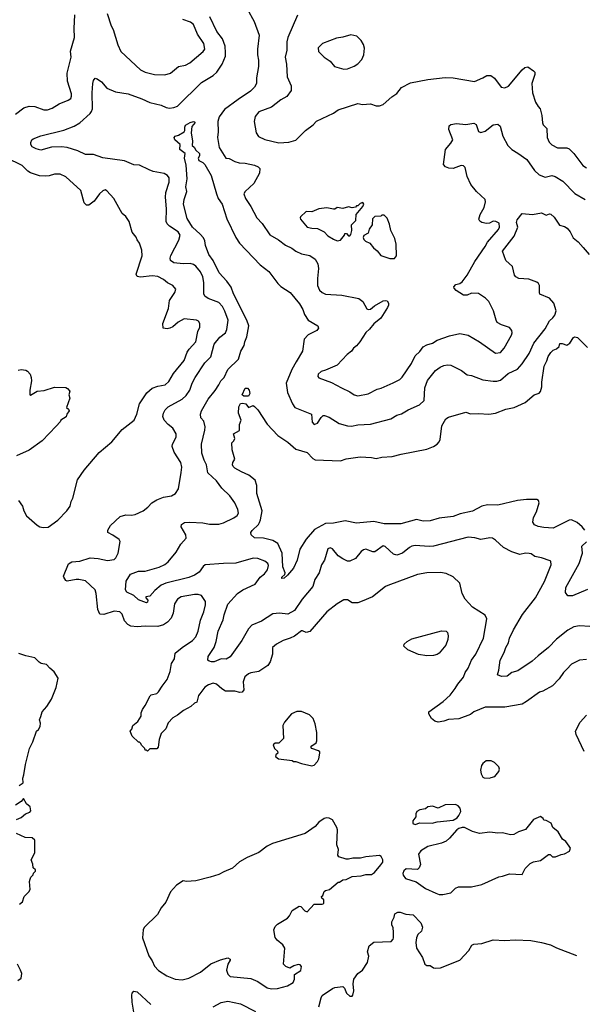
# Model space of a CAD drawing. Extents: x 1678431 to 1860718, y 384618 to 522882.
# Tile 367 of 473: x 1815502 to 1820408, y 411147 to 419721. Entities that reach past the tile are written whole.
import ezdxf

# ---------------------------------------------------------------- set-up
doc = ezdxf.new("R2010")
doc.units = 0

msp = doc.modelspace()

# ---------------------------------------------------------------- linework, layer by layer
at = {"layer": '0CON10XD'}
for points in [[(1817482.9, 419815), (1817544, 419705), (1817585.7, 419585.7), (1817572.2, 419465), (1817572.7, 419415), (1817582, 419368), (1817580.9, 419315), (1817564.3, 419215), (1817562.5, 419165), (1817545.5, 419134.5), (1817511.7, 419098.3), (1817402.9, 419027.1), (1817285, 418937.8), (1817239.5, 418875), (1817227.1, 418835), (1817230.5, 418745), (1817223.6, 418696.4), (1817238.9, 418608.9), (1817296.2, 418516.2), (1817325, 418511.9), (1817375, 418485.8), (1817413.5, 418473.5), (1817465, 418471.1), (1817545, 418454.2), (1817578.9, 418438.9), (1817593.8, 418425), (1817590.8, 418385), (1817538.9, 418295), (1817466, 418225), (1817454, 418205), (1817466.9, 418165), (1817512.9, 418095), (1817566.4, 417996.4), (1817614.2, 417945), (1817678.7, 417848.7), (1817755, 417804.2), (1817815, 417757.5), (1817871.7, 417731.7), (1817905, 417704.3), (1817955, 417682.5), (1818027.6, 417667.6), (1818073.8, 417635), (1818096, 417595), (1818102.9, 417555), (1818093.6, 417466.4), (1818094.5, 417405), (1818112.5, 417365), (1818135, 417345.8), (1818165, 417331.4), (1818305, 417321.4), (1818455, 417292.5), (1818487.9, 417267.9), (1818525, 417202.5), (1818537, 417197), (1818555, 417200), (1818589.3, 417230.7), (1818665, 417272.5), (1818685, 417276.7), (1818701.7, 417271.7), (1818713, 417253), (1818712.5, 417235), (1818702.5, 417215), (1818645, 417122.5), (1818585, 417073.3), (1818546.7, 417025), (1818514.1, 416995.9), (1818463.3, 416915), (1818435, 416880), (1818408.8, 416861.2), (1818391.2, 416835), (1818353.8, 416805), (1818265, 416713.8), (1818165, 416668), (1818125, 416658.8), (1818100, 416635), (1818096.7, 416615), (1818105, 416603.3), (1818215, 416562.9), (1818304.5, 416514.5)], [(1815465, 418899.4), (1815536.8, 418953.2), (1815585, 418969.4), (1815634.5, 418964.5), (1815712.7, 418937.3), (1815745, 418936.9), (1815785, 418951.1), (1815845, 418988.6), (1815925, 419020.6), (1815945.8, 419035), (1815954.3, 419055), (1815953.1, 419075), (1815917.3, 419185), (1815915.5, 419255), (1815948.8, 419395), (1815943.7, 419446.3), (1815977.7, 419565), (1815977.5, 419645), (1815981.5, 419765)], [(1820435, 414150), (1820375, 414144), (1820305, 414107.5), (1820266.2, 414065), (1820235, 414036), (1820198.3, 413981.7), (1820139.4, 413920.6), (1820055.9, 413874.1), (1820027.5, 413865), (1819915, 413782.9), (1819875, 413761.4), (1819725, 413734.4), (1819555, 413732.9), (1819456.3, 413693.7), (1819425, 413670.8), (1819325, 413631.4), (1819235, 413625.7), (1819195, 413611.4), (1819145, 413603.1), (1819115, 413612.5), (1819088, 413635), (1819063.8, 413675), (1819063.3, 413695), (1819187.4, 413782.6), (1819249.8, 413840.2), (1819293.6, 413896.4), (1819315, 413936), (1819364.3, 413995), (1819381.4, 414035), (1819407.1, 414075), (1819434.3, 414145), (1819473, 414197), (1819540, 414335), (1819568, 414505), (1819554.2, 414534.2), (1819444.4, 414604.4), (1819381.2, 414675), (1819354.3, 414724.3), (1819333.8, 414815), (1819275, 414870), (1819215, 414898), (1819165, 414907.1), (1819045, 414905.6), (1818965, 414889.4), (1818707.5, 414795), (1818685.9, 414784.1), (1818572.5, 414695), (1818483.6, 414656.4), (1818445, 414643.3), (1818395, 414643.3), (1818355, 414670), (1818325, 414670), (1818265.9, 414634.1), (1818176.2, 414565), (1818027.5, 414392.5), (1817995, 414384.6), (1817965, 414400), (1817955, 414397.8), (1817895, 414353.3), (1817856.2, 414333.8), (1817795.7, 414314.3), (1817737.7, 414282.3), (1817704, 414255), (1817702, 414195), (1817682.1, 414127.9), (1817662.1, 414097.9), (1817585, 414044.2), (1817515, 414034), (1817494.5, 414025.5), (1817462.7, 413997.3), (1817448, 413955), (1817453.8, 413885), (1817437.5, 413865), (1817417.7, 413862.3), (1817375, 413872.5), (1817295, 413874.3), (1817262.6, 413892.6), (1817215, 413936), (1817185, 413942), (1817145, 413930), (1817112.7, 413907.3), (1817070.8, 413849.2), (1817060, 413835), (1817045, 413777.5), (1817025, 413770), (1816990.5, 413739.5), (1816927.5, 413705), (1816875.8, 413664.2), (1816835, 413642.5), (1816795, 413597.5), (1816773, 413547), (1816732.5, 413505), (1816717, 413453), (1816707.5, 413385), (1816695, 413370), (1816635, 413370), (1816615, 413350), (1816605, 413360), (1816595, 413360), (1816590, 413375), (1816565, 413400), (1816555, 413420), (1816545, 413430), (1816535, 413430), (1816480.7, 413480.7), (1816462.5, 413525), (1816477, 413543), (1816487.5, 413575), (1816529.3, 413610.7), (1816560, 413655), (1816560, 413685), (1816570, 413715), (1816595, 413750), (1816637, 413833), (1816647.5, 413842.5), (1816695, 413853.3), (1816711.7, 413868.3), (1816741.7, 413918.3), (1816786.7, 413975), (1816813.3, 414045), (1816822.5, 414115), (1816850, 414155), (1816856.7, 414205), (1816917.5, 414255), (1817006.7, 414315), (1817035, 414347.5), (1817056, 414395), (1817075, 414492.5), (1817105.8, 414565), (1817120, 414625), (1817118.8, 414655), (1817085, 414706), (1817055, 414715.8), (1817025, 414715.7), (1816907.5, 414695), (1816875, 414674.2), (1816850, 414635), (1816836.6, 414553.4), (1816821.2, 414508.8), (1816790, 414475), (1816755, 414451.9), (1816704.5, 414435.5), (1816595, 414440), (1816525, 414433.6), (1816470.8, 414440.8), (1816444.3, 414455), (1816413.5, 414485), (1816393.1, 414545), (1816375, 414564.3), (1816325, 414570), (1816235, 414540.5), (1816198.8, 414545), (1816183.5, 414585), (1816168.8, 414725), (1816157.8, 414755), (1816075, 414833.3), (1816015.4, 414845.4), (1815995, 414847.1), (1815915, 414832), (1815905, 414836.7), (1815885.8, 414865), (1815883.1, 414875), (1815926.9, 414983.1), (1815955, 414999.4), (1816025, 415005.7), (1816114.1, 415034.1), (1816185, 415030), (1816265, 415011.9), (1816325, 415020.8), (1816338.9, 415035), (1816357.9, 415075), (1816375.9, 415175.9), (1816367.5, 415195), (1816313.6, 415233.6), (1816270, 415255), (1816270, 415275), (1816293.6, 415316.4), (1816376.1, 415393.9), (1816425, 415408), (1816475, 415406.2), (1816507.3, 415412.7), (1816577.5, 415445), (1816617.5, 415475), (1816652.5, 415515), (1816695, 415540), (1816755, 415562), (1816823.9, 415576.1), (1816857.5, 415595), (1816883.3, 415635), (1816906.9, 415776.9), (1816912.2, 415825), (1816905.6, 415865), (1816845.4, 415955), (1816829.6, 416005), (1816831.8, 416025), (1816863.6, 416085), (1816865.4, 416115), (1816836.2, 416165), (1816795, 416196.4), (1816758.9, 416235), (1816748.9, 416265), (1816753.3, 416295), (1816768.6, 416325), (1816795, 416350.6), (1816915, 416417.3), (1816951.9, 416448.1), (1816982.2, 416495), (1817002.5, 416555), (1817028.2, 416605), (1817115, 416734.2), (1817165.6, 416785), (1817195.6, 416895), (1817244.6, 416955.4), (1817294.6, 416995.4), (1817305.3, 417024.7), (1817316.9, 417105), (1817287.7, 417182.3), (1817266.9, 417225), (1817235, 417259.5), (1817142.2, 417292.2), (1817113, 417313), (1817105.6, 417335), (1817106.4, 417433.6), (1817095, 417483.3), (1817075, 417524.2), (1817035.3, 417575.3), (1817015, 417588.9), (1816985, 417597.8), (1816925, 417594.5), (1816845, 417604.4), (1816816, 417625), (1816812.9, 417645), (1816818, 417668), (1816888.1, 417801.9), (1816898.5, 417845), (1816882.5, 417875), (1816805, 417922.5), (1816784.7, 417944.7), (1816777.5, 417965), (1816779.1, 418075), (1816770.2, 418175), (1816774.7, 418215), (1816803.8, 418305), (1816803.7, 418343.7), (1816787.5, 418365), (1816760.8, 418380.8), (1816665, 418399.1), (1816630, 418415), (1816545, 418454), (1816495, 418457.1), (1816415, 418493.1), (1816225, 418518.9), (1816145, 418546), (1816075, 418548), (1816008.3, 418578.3), (1815915, 418607.1), (1815865, 418614.6), (1815778.5, 418611.5), (1815685, 418585.6), (1815645, 418595.6), (1815612, 418615), (1815598, 418635), (1815599.3, 418650.7), (1815608.8, 418675), (1815620, 418685), (1815685, 418710), (1815885, 418760), (1815975, 418794.4), (1816025, 418823.1), (1816114.4, 418905), (1816127.9, 418922.1), (1816134.7, 418945), (1816132.2, 419085), (1816137.5, 419165), (1816145, 419192.5), (1816158.3, 419211.7), (1816175, 419207.5), (1816215, 419181.2), (1816260, 419125), (1816335, 419092.5), (1816445, 419074.4), (1816565, 419032.9), (1816635, 418999.2), (1816735, 418975.5), (1816777.4, 418957.4), (1816805, 418951.5), (1816845, 418955.5), (1816875, 418968.1), (1817085, 419173.3), (1817185.3, 419234.7), (1817216.9, 419263.1), (1817265, 419334.2), (1817293.5, 419405), (1817295, 419433.3), (1817289.3, 419489.3), (1817267.3, 419555), (1817218.6, 419618.6), (1817156.4, 419745)], [(1816263.3, 419775), (1816297.2, 419667.2), (1816315.6, 419635), (1816355, 419503.3), (1816382.8, 419442.8), (1816554, 419285), (1816595, 419263.1), (1816675, 419244.4), (1816765, 419240), (1816815, 419254.2), (1816885, 419312.9), (1816945, 419325.8), (1816983.8, 419345), (1817098.8, 419445), (1817113.8, 419465), (1817104.3, 419515), (1817048.5, 419595), (1817015, 419680), (1816989.4, 419699.4), (1816921.9, 419721.9)], [(1817920.4, 419759.6), (1817837.5, 419565), (1817828.3, 419528.3), (1817828.6, 419455), (1817814.3, 419394.3), (1817825.7, 419335), (1817830, 419225), (1817864.2, 419145), (1817864.2, 419105), (1817826.4, 419053.6), (1817775, 419021.9), (1817695, 418959.4), (1817585, 418920), (1817553.2, 418876.8), (1817542.9, 418835), (1817560.8, 418735), (1817581.2, 418705), (1817635, 418678.1), (1817758.7, 418648.7), (1817845, 418653.3), (1817905, 418670.8), (1817990, 418755), (1818056.2, 418805), (1818085, 418838.8), (1818234.2, 418905.8), (1818275, 418935.8), (1818445, 418990), (1818485, 418982.5), (1818555, 418987.5), (1818605, 418970), (1818635, 418970), (1818665, 418982.5), (1818741.7, 419048.3), (1818785, 419077.5), (1818825, 419130), (1818905, 419170), (1819055, 419200.8), (1819205, 419217.5), (1819275, 419214), (1819461.7, 419181.7), (1819535, 419216.2), (1819570, 419235), (1819603.9, 419233.9), (1819635, 419211.2), (1819693.3, 419135), (1819725, 419129.2), (1819756.6, 419143.4), (1819876.2, 419285), (1819900, 419305), (1819925, 419310), (1819976.2, 419275), (1819985.7, 419265), (1819987.5, 419245), (1819960, 419165), (1819965.9, 419084.1), (1819993.2, 419003.2), (1820014.2, 418964.2), (1820033.3, 418945), (1820048.3, 418888.3), (1820053, 418823), (1820060, 418805), (1820090, 418775), (1820093.3, 418695), (1820112, 418655), (1820135, 418632), (1820185, 418606.7), (1820265, 418605.8), (1820285, 418597.5), (1820325.5, 418555.5), (1820405, 418451.2), (1820435, 418430)], [(1818325, 419290), (1818355, 419294.3), (1818415, 419315.8), (1818445, 419335.8), (1818480.8, 419375), (1818497.5, 419415), (1818502.7, 419472.7), (1818494.2, 419505), (1818475, 419540), (1818438.3, 419578.3), (1818385, 419590), (1818315, 419568), (1818259.5, 419560.5), (1818137.5, 419515), (1818105, 419482.5), (1818100, 419475), (1818103.3, 419445), (1818153.3, 419395), (1818205, 419358.8), (1818243.2, 419313.2), (1818325, 419290)], [(1820465, 414436), (1820374, 414444), (1820327.4, 414432.6), (1820275, 414404.4), (1820175, 414327.5), (1820106.7, 414253.3), (1820015, 414181.4), (1819964.7, 414135.3), (1819839.7, 414050.3), (1819785, 414035.4), (1819745, 414005.6), (1819695, 414001.2), (1819662.5, 414015), (1819674.3, 414055.7), (1819684.5, 414145), (1819719.4, 414210.6), (1819733.3, 414255), (1819755.8, 414294.2), (1819766.5, 414335), (1819801.2, 414408.8), (1819879.2, 414540.8), (1819992.2, 414685), (1820071.7, 414828.3), (1820129.2, 414975), (1820126.2, 415005), (1820119.5, 415009.5), (1820044.2, 415035.8), (1819987.5, 415045), (1819955, 415068.8), (1819936.4, 415073.6), (1819905, 415074), (1819855, 415064.2), (1819785, 415087.1), (1819714.2, 415125), (1819645, 415190), (1819617, 415207), (1819595, 415209.2), (1819517, 415193), (1819465, 415210), (1819405, 415214.4), (1819103.4, 415136.6), (1819066.6, 415133.4), (1818945, 415143.1), (1818915, 415135.6), (1818895, 415125.7), (1818835, 415074.4), (1818785, 415058.1), (1818755, 415067.5), (1818685, 415134.2), (1818665, 415139.2), (1818595, 415087.5), (1818575, 415087.1), (1818515, 415110), (1818495, 415105.6), (1818475, 415090.8), (1818425, 415028.6), (1818375, 415006.7), (1818354.6, 415004.6), (1818313.8, 415025), (1818275, 415052.9), (1818225, 415113.8), (1818205, 415121.2), (1818185.9, 415114.1), (1818154.2, 415015), (1818128.6, 414975), (1818109.4, 414905), (1818071.1, 414845), (1818052.5, 414785), (1817961.8, 414675), (1817892.9, 414575), (1817836.5, 414543.5), (1817765, 414553.6), (1817705, 414546), (1817606.8, 414483.2), (1817522.5, 414447.5), (1817493.2, 414416.8), (1817436.3, 414313.7), (1817335, 414172.5), (1817299.1, 414150.9), (1817255, 414155.5), (1817195, 414129.4), (1817171.2, 414128.8), (1817150, 414135), (1817140, 414145), (1817142.5, 414175), (1817195.3, 414254.7), (1817212.2, 414305), (1817230.4, 414395), (1817273.3, 414495), (1817281.7, 414538.3), (1817315, 414630), (1817397.1, 414725), (1817444.7, 414755.3), (1817551.8, 414805), (1817596.2, 414865), (1817633.3, 414896.7), (1817660.1, 414929.9), (1817668.5, 414968.5), (1817662.9, 414985), (1817635, 415006.7), (1817575, 415030), (1817535, 415032.5), (1817385, 414988.9), (1817275, 414986.7), (1817116.7, 414973.3), (1817099.8, 414960.2), (1817065, 414911.4), (1817025, 414882.7), (1816975, 414862.1), (1816775, 414812.9), (1816733.4, 414796.6), (1816679.3, 414750.7), (1816635, 414700), (1816600, 414695), (1816600, 414685), (1816617.5, 414665), (1816615, 414650), (1816606.4, 414643.6), (1816535, 414670), (1816496.6, 414706.6), (1816433.8, 414735), (1816423.8, 414755), (1816428.3, 414831.7), (1816466.4, 414893.6), (1816535, 414918.6), (1816595, 414918.6), (1816715, 414954.4), (1816765, 414975.6), (1816795, 414998.9), (1816863.3, 415085), (1816905.6, 415155), (1816951.4, 415205), (1816948.9, 415235), (1816908, 415305), (1816911.2, 415325), (1816937.3, 415342.7), (1816984.2, 415345.8), (1817095, 415340.5), (1817155, 415328.2), (1817235, 415327.9), (1817275, 415339.1), (1817367.6, 415382.4), (1817395, 415404.2), (1817405.6, 415425), (1817401.1, 415455), (1817375, 415513.8), (1817331.4, 415575), (1817261.4, 415641.4), (1817215.6, 415705), (1817140, 415775), (1817129.5, 415845), (1817108.5, 415885), (1817088.9, 415945), (1817085.8, 416025.8), (1817114.5, 416145.5), (1817115.4, 416174.6), (1817103.8, 416223.8), (1817079.2, 416255), (1817075.7, 416285), (1817084.3, 416315), (1817142.7, 416417.3), (1817205, 416490.8), (1817235, 416542), (1817254.4, 416575), (1817283.4, 416606.6), (1817314.1, 416675.9), (1817405.6, 416765), (1817428.1, 416835), (1817455, 416883.8), (1817461.2, 416915), (1817480.4, 416959.6), (1817496.7, 417055), (1817480.4, 417105), (1817363.6, 417333.6), (1817341.9, 417391.9), (1817304.7, 417444.7), (1817237.4, 417517.4), (1817185.3, 417625.3), (1817147.5, 417675), (1817118.6, 417755), (1817114, 417795), (1817100.9, 417820.9), (1817073.8, 417853.8), (1817005, 417913.1), (1816959.1, 417989.1), (1816926.9, 418115), (1816933.1, 418155), (1816956.2, 418225), (1816949.5, 418265), (1816960.7, 418335), (1816950.8, 418455), (1816935.6, 418515), (1816943.8, 418555), (1816895, 418590), (1816898, 418635), (1816853.8, 418675), (1816846.7, 418695), (1816855, 418706.2), (1816885, 418716.2), (1816933.8, 418745), (1816940.8, 418755), (1816938.8, 418785), (1816945, 418802.5), (1816985, 418826.2), (1817015, 418833.3), (1817025, 418832.5), (1817030, 418825), (1816999.3, 418790.7), (1816995.8, 418735), (1817006.1, 418663.9), (1817002.5, 418625), (1817021.7, 418611.7), (1817036.2, 418585), (1817066.2, 418555), (1817066.7, 418536.7), (1817056.2, 418515), (1817061.2, 418495), (1817095, 418478.8), (1817115, 418460), (1817168.1, 418365), (1817214.2, 418205), (1817230.8, 418165), (1817264.3, 418115), (1817306.4, 417986.4), (1817382.5, 417825), (1817416.9, 417775), (1817595, 417587.5), (1817669.8, 417529.8), (1817748.8, 417425), (1817775, 417398.8), (1817858, 417345), (1817937.8, 417247.8), (1817966.3, 417196.3), (1817980, 417155), (1818014.4, 417105), (1818098, 417055), (1818102, 417035), (1818088.8, 417015), (1818013.1, 416976.9), (1817979.5, 416940.5), (1817963.3, 416835), (1817908.4, 416741.6), (1817871.1, 416675), (1817821.1, 416555), (1817832.5, 416475), (1817875.8, 416375), (1817896, 416345), (1818042, 416285), (1818049.2, 416215), (1818065, 416196.2), (1818095, 416208), (1818125, 416256.2), (1818145, 416273.8), (1818155, 416274), (1818195, 416260.8), (1818284.5, 416204.5), (1818355, 416183.1), (1818389.1, 416180.9), (1818445, 416192.9), (1818555, 416198.6), (1818732.5, 416245), (1818785, 416276), (1818825, 416289.2), (1818885, 416324.2), (1818982.7, 416367.3), (1819023.8, 416405), (1819028.9, 416515), (1819051.7, 416578.3), (1819122, 416665), (1819161.2, 416695), (1819195, 416709.2), (1819225, 416716), (1819255, 416712), (1819347.6, 416667.6), (1819397.7, 416627.7), (1819435, 416622.5), (1819535, 416584.4), (1819625, 416574.4), (1819655.7, 416574.3), (1819686.7, 416583.3), (1819755, 416640.6), (1819835, 416679.2), (1819875.4, 416724.6), (1819935.7, 416815), (1819976.5, 416905), (1820075, 417027.8), (1820115, 417098.6), (1820144.6, 417125.4), (1820160.5, 417149.5), (1820171.5, 417185), (1820151.4, 417251.4), (1820115, 417296.2), (1820031.2, 417331.2), (1820026.5, 417345), (1820027.8, 417405), (1820017.1, 417425), (1820004.2, 417435), (1819935, 417460.9), (1819846.7, 417466.7), (1819820.6, 417480.6), (1819810.9, 417495), (1819790.9, 417570.9), (1819734.2, 417625), (1819706.2, 417705), (1819805.5, 417835), (1819838, 417915), (1819827.5, 417955), (1819831.7, 417978.3), (1819877, 418033), (1819965, 418023.3), (1820045, 418038.8), (1820085, 418018.8), (1820115, 418030), (1820125, 418026.7), (1820155, 418001.2), (1820202.1, 417932.1), (1820245, 417920), (1820267, 417907), (1820294, 417875), (1820321.2, 417821.2), (1820365, 417786), (1820406.9, 417736.9), (1820458.6, 417675)], [(1818304.5, 416514.5), (1818375, 416480.6), (1818415, 416453.1), (1818445, 416446.5), (1818535, 416463.3), (1818615, 416504.3), (1818647.8, 416512.2), (1818752.2, 416557.8), (1818810.9, 416589.1), (1818832.4, 416607.6), (1818912.4, 416727.6), (1818944.7, 416795.3), (1818985, 416831.5), (1819015, 416871.9), (1819045, 416888.9), (1819095, 416904.5), (1819135, 416930), (1819245, 416968.8), (1819335, 416987.8), (1819405, 416974.4), (1819505, 416917.1), (1819645, 416815.8), (1819686.2, 416823.8), (1819719.6, 416860.4), (1819782, 416975), (1819788.8, 416995), (1819786.7, 417015), (1819765, 417041.2), (1819695, 417063.8), (1819660, 417085), (1819648.8, 417105), (1819628, 417185), (1819585, 417266.2), (1819555.6, 417295.6), (1819495, 417336.2), (1819435, 417340), (1819396.4, 417323.6), (1819365, 417322.5), (1819301.7, 417361.7), (1819283, 417383), (1819280, 417395), (1819300, 417415), (1819335, 417422.5), (1819355, 417437.5), (1819397.1, 417495), (1819464.4, 417615), (1819553.5, 417745), (1819573.1, 417785), (1819669.2, 417895), (1819680, 417915), (1819675, 417948.8), (1819647.5, 417965), (1819625, 417965.7), (1819591.3, 417948.7), (1819565, 417946.9), (1819524.4, 417954.4), (1819507, 417967), (1819500, 417985), (1819509.5, 418025), (1819544.6, 418085.4), (1819556, 418135), (1819553.8, 418155), (1819479.2, 418225), (1819428, 418285), (1819396, 418355), (1819380, 418435), (1819365, 418448.8), (1819345, 418451.2), (1819275, 418426.5), (1819237.4, 418427.4), (1819208.7, 418438.7), (1819191.3, 418461.3), (1819208, 418592), (1819255, 418646), (1819271.4, 418675), (1819239.2, 418765), (1819241.7, 418798.3), (1819255, 418808.8), (1819305, 418818.6), (1819385, 418808.1), (1819455, 418821.2), (1819475, 418807.5), (1819495, 418746.7), (1819515, 418739.2), (1819555, 418751.4), (1819625, 418805.7), (1819665, 418812), (1819684.2, 418794.2), (1819707.4, 418707.4), (1819752.5, 418625), (1819785, 418590), (1819839.7, 418559.7), (1819916, 418505), (1819985, 418406.7), (1820025, 418370.8), (1820075, 418350.5), (1820135, 418363.1), (1820163.8, 418355), (1820229.2, 418315), (1820335, 418208.5), (1820424.4, 418155)], [(1816800.4, 416569.6), (1816841.1, 416638.9), (1816935, 416754), (1816960, 416825), (1816976.9, 416853.1), (1817034.3, 416915), (1817053.1, 417005), (1817069.2, 417045), (1817070.8, 417075), (1817060, 417095), (1817042.5, 417105), (1816935, 417116), (1816881.7, 417088.3), (1816835, 417047.5), (1816810, 417035), (1816785, 417030), (1816750, 417035), (1816747.5, 417075), (1816798.8, 417205), (1816807.5, 417275), (1816853.8, 417345), (1816860, 417375), (1816835, 417406), (1816789.1, 417429.1), (1816755, 417459.2), (1816705.4, 417485.4), (1816655, 417491.4), (1816555, 417478), (1816523.3, 417485), (1816516.2, 417505), (1816567.5, 417665), (1816566.2, 417715), (1816546.2, 417775), (1816524.1, 417804.1), (1816517, 417827), (1816482.3, 417872.3), (1816455, 417962.5), (1816425, 418007.5), (1816394.2, 418034.2), (1816321.2, 418165), (1816260.5, 418230.5), (1816245, 418238.8), (1816225, 418230), (1816196, 418205), (1816150.3, 418139.7), (1816105, 418106.2), (1816085, 418106), (1816064.3, 418125), (1816034.2, 418235), (1815905, 418353.8), (1815853.6, 418376.4), (1815805, 418376.7), (1815758.3, 418361.7), (1815725, 418360), (1815675, 418362.5), (1815597, 418387), (1815571.9, 418401.9), (1815522.1, 418452.1), (1815387.3, 418517.3)], [(1818265, 417796.7), (1818295, 417800), (1818330, 417845), (1818331.7, 417858.3), (1818348.3, 417858.3), (1818365, 417840), (1818375, 417840), (1818385, 417850), (1818392.5, 417885), (1818390, 417935), (1818428.3, 417971.7), (1818430, 418025), (1818490, 418095), (1818497.5, 418115), (1818488.3, 418128.3), (1818465, 418120), (1818445, 418100), (1818435, 418100), (1818425, 418090), (1818395, 418082.5), (1818365, 418092.5), (1818315, 418077.5), (1818265, 418086.7), (1818245, 418072.5), (1818235, 418072.5), (1818175, 418083.3), (1818105, 418073.3), (1818045, 418048.8), (1817995, 418050), (1817947.5, 418005), (1817943.3, 417995), (1817947.5, 417985), (1818004.5, 417914.5), (1818044.4, 417904.4), (1818095, 417904.2), (1818152.7, 417872.7), (1818185, 417838), (1818235, 417810), (1818265, 417796.7)], [(1818765, 417642.5), (1818782.5, 417665), (1818780, 417765), (1818766.7, 417815), (1818733.3, 417885), (1818721.7, 417941.7), (1818701.7, 417991.7), (1818675, 418020), (1818655, 418020), (1818645, 418010), (1818593, 418007), (1818573, 417987), (1818570, 417935), (1818543, 417897), (1818537, 417863), (1818498.3, 417841.7), (1818493.3, 417825), (1818498.3, 417808.3), (1818511.7, 417791.7), (1818550, 417775), (1818582.5, 417735), (1818615, 417707.5), (1818645, 417667.5), (1818725, 417642.5), (1818765, 417642.5)], [(1820421.1, 415275), (1820398.9, 415305), (1820355, 415343.1), (1820305, 415367.1), (1820285, 415364.2), (1820145, 415292.5), (1820065, 415297.5), (1820015, 415306.9), (1819985, 415320.8), (1819969.2, 415345), (1819974.5, 415385), (1819999.6, 415435), (1820024.1, 415514.1), (1820018.8, 415535), (1820005, 415544), (1819915, 415543.3), (1819835, 415534.4), (1819665, 415494.3), (1819575, 415497.1), (1819525.7, 415484.3), (1819445, 415441.4), (1819337.1, 415417.1), (1819275, 415395.6), (1819155, 415378.9), (1819075, 415357.5), (1819015.4, 415355.4), (1818955, 415368.7), (1818819.1, 415330.9), (1818675, 415331.8), (1818585, 415352.5), (1818435, 415335.6), (1818335, 415355.6), (1818235, 415335.6), (1818165, 415334.5), (1818067.8, 415282.2), (1817995, 415198), (1817941.1, 415108.9), (1817918.6, 415015), (1817886, 414945), (1817832.5, 414885), (1817805, 414857.5), (1817783.3, 414855), (1817785, 414867.5), (1817809.3, 414890.7), (1817813.8, 414905), (1817792.5, 414955), (1817786, 415075), (1817748.3, 415158.3), (1817705, 415186.9), (1817625, 415205.7), (1817545, 415210), (1817515.8, 415235.8), (1817514.2, 415255), (1817525, 415274), (1817580, 415325), (1817588.8, 415341.2), (1817598.6, 415365), (1817612.5, 415445), (1817566, 415595), (1817565.9, 415665.9), (1817551.2, 415711.2), (1817497.5, 415755), (1817433, 415783), (1817375, 415817.1), (1817360, 415830), (1817353.5, 415845), (1817356.5, 415865), (1817374.4, 415895), (1817350.8, 415975), (1817350, 416035), (1817367.5, 416055), (1817374.5, 416075), (1817364.2, 416115), (1817414.5, 416145), (1817415.4, 416195.4), (1817431.2, 416235), (1817406.8, 416295), (1817410.5, 416349.5), (1817425, 416378.9), (1817445, 416382.1), (1817471.4, 416375), (1817495, 416344), (1817535, 416360), (1817545, 416353.3), (1817575, 416323.3), (1817657.6, 416197.6), (1817749.7, 416099.7), (1817835, 416042), (1817905, 415982.5), (1818003.2, 415953.2), (1818055, 415900), (1818075, 415887.1), (1818295, 415880.8), (1818344.5, 415895.5), (1818465, 415914.3), (1818565, 415908.6), (1818605, 415899.2), (1818655, 415912.2), (1818743.2, 415916.8), (1818821.9, 415938.1), (1819045, 415981.8), (1819105, 416005.3), (1819135.6, 416024.4), (1819154.6, 416045), (1819163.4, 416066.6), (1819175.8, 416185), (1819211.2, 416245), (1819235, 416260), (1819385, 416302), (1819425, 416287.5), (1819495, 416293.1), (1819585, 416285.7), (1819645, 416295.7), (1819735, 416330.5), (1819807.2, 416342.8), (1819903.6, 416386.4), (1819980, 416455), (1820025, 416468.8), (1820035, 416483.3), (1820048.5, 416525), (1820046.9, 416565), (1820068.2, 416705), (1820090.6, 416749.4), (1820102.6, 416787.4), (1820125, 416822.5), (1820145, 416842.9), (1820175, 416856), (1820197.5, 416875), (1820205, 416900), (1820225, 416900), (1820265, 416887.5), (1820292.5, 416905), (1820322.5, 416955), (1820335, 416960), (1820357.5, 416955), (1820445, 416867.5)], [(1815488.3, 416668.3), (1815515, 416674), (1815555, 416668.8), (1815571.2, 416661.2), (1815593.3, 416635), (1815603.3, 416605), (1815603.8, 416575), (1815590, 416495), (1815590, 416455), (1815595, 416450), (1815653.6, 416486.4), (1815715, 416493.3), (1815805, 416522.5), (1815905, 416517.5), (1815919.3, 416509.3), (1815937.5, 416485), (1815930, 416455), (1815937.5, 416425), (1815910, 416345), (1815928.3, 416328.3), (1815932.5, 416315), (1815912.5, 416285), (1815906.1, 416263.9), (1815860, 416235), (1815855, 416220), (1815820, 416180), (1815697.5, 416055), (1815585, 415973.3), (1815475, 415923.3)], [(1815493, 415533), (1815526.1, 415486.1), (1815536.7, 415445), (1815561.2, 415401.2), (1815655, 415318.8), (1815675.9, 415305.9), (1815705, 415300), (1815749.5, 415300.5), (1815835, 415362), (1815912.5, 415445), (1815942.5, 415485), (1815951.4, 415525), (1815965.8, 415555), (1816004.2, 415715), (1816062.6, 415797.4), (1816195, 415952.5), (1816304.4, 416045.6), (1816395, 416152.5), (1816498, 416235), (1816522.5, 416285), (1816545.5, 416374.5), (1816607.4, 416472.6), (1816655, 416511.4), (1816705, 416530.6), (1816767.6, 416542.4), (1816800.4, 416569.6)], [(1817495, 416443.8), (1817454.1, 416444.1), (1817437.5, 416455), (1817465, 416511.2), (1817485, 416511.2), (1817500, 416495), (1817506, 416465), (1817495, 416443.8)], [(1820445, 414758.9), (1820315, 414704.4), (1820273.9, 414703.9), (1820252.5, 414732.5), (1820257.5, 414775), (1820371.5, 414985), (1820401.1, 415075), (1820394.7, 415135), (1820435.5, 415175)], [(1819045, 414180.8), (1818975, 414194), (1818880, 414235), (1818847.5, 414265), (1818848.3, 414281.7), (1818873.9, 414306.1), (1818915, 414328.8), (1819175, 414398.8), (1819215, 414397.5), (1819226.7, 414385), (1819231.2, 414355), (1819228, 414325), (1819211.2, 414275), (1819153.3, 414205), (1819135, 414192), (1819105, 414184), (1819045, 414180.8)], [(1815498, 413052), (1815531.2, 413075), (1815528, 413115), (1815539.2, 413145), (1815552.2, 413235), (1815587.5, 413375), (1815615, 413432.5), (1815647.5, 413525), (1815665, 413540), (1815680, 413565), (1815682.9, 413595), (1815673.3, 413625), (1815687, 413653), (1815696.2, 413695), (1815738.8, 413741.2), (1815780, 413805), (1815820, 413905), (1815836.4, 413986.4), (1815803, 414043), (1815763.3, 414075), (1815735.7, 414105.7), (1815690, 414115), (1815672.5, 414125), (1815635, 414162.5), (1815555, 414180), (1815495, 414202.5)], [(1818045, 413223.3), (1818065, 413230), (1818095, 413260), (1818106.7, 413285), (1818116.2, 413335), (1818115.8, 413345.8), (1818102.5, 413355), (1818044, 413374), (1818037.5, 413385), (1818045, 413397.5), (1818082.5, 413425), (1818089.3, 413440.7), (1818088.8, 413515), (1818075, 413590), (1818056.2, 413635), (1818025, 413666.2), (1817955, 413696.7), (1817915, 413696.7), (1817867.5, 413675), (1817806.7, 413605), (1817793.3, 413575), (1817798.3, 413461.7), (1817758.3, 413421.7), (1817725, 413420), (1817710, 413405), (1817720, 413375), (1817745, 413350), (1817750, 413335), (1817731.7, 413318.3), (1817727.5, 413305), (1817755, 413283.8), (1817875, 413270), (1817885, 413260), (1817905, 413260), (1817955, 413242.5), (1818045, 413223.3)], [(1820415, 413347.5), (1820345.7, 413495.7), (1820339.2, 413525), (1820380.8, 413605), (1820435, 413664)], [(1819593, 413117), (1819605, 413122.5), (1819638.8, 413131.2), (1819673.3, 413175), (1819680, 413195), (1819672.5, 413215), (1819635, 413252.5), (1819605, 413266.7), (1819563.6, 413266.4), (1819532.5, 413245), (1819522.5, 413225), (1819513.8, 413185), (1819518.8, 413155), (1819532.5, 413125), (1819545, 413117.5), (1819593, 413117)], [(1815475, 412756.2), (1815516.1, 412773.9), (1815553.9, 412806.1), (1815590.7, 412819.3), (1815599.2, 412830.8), (1815592.9, 412865), (1815562.7, 412892.7), (1815535, 412940), (1815515.9, 412914.1), (1815465, 412880)], [(1818945, 412712.5), (1818985, 412727.5), (1819093.6, 412723.6), (1819135, 412736.7), (1819275, 412750), (1819309.3, 412770.7), (1819325, 412790), (1819342.5, 412825), (1819337.5, 412855), (1819320, 412875), (1819295, 412886.7), (1819205, 412883.3), (1819145, 412853.3), (1819095, 412873.3), (1819055, 412866.7), (1819035, 412850), (1818985, 412839.2), (1818960, 412825), (1818950, 412805), (1818951.7, 412778.3), (1818923, 412743), (1818925, 412720), (1818945, 412712.5)], [(1817695, 411281.9), (1817745, 411283.1), (1817833, 411307), (1817882.7, 411337.3), (1817894, 411365), (1817893.3, 411405), (1817948.5, 411441.5), (1817955.7, 411475), (1817945, 411490), (1817925, 411493.3), (1817887.7, 411482.3), (1817855, 411460), (1817820, 411475), (1817798.8, 411495), (1817809.2, 411635), (1817794, 411665), (1817743.8, 411705), (1817725, 411727.5), (1817714.2, 411794.2), (1817725.8, 411825), (1817745, 411844.2), (1817833, 411897), (1817852.1, 411917.9), (1817875, 411963.3), (1817935, 412000), (1817948.3, 411998.3), (1817985, 411960), (1818005, 411952.5), (1818065, 412020), (1818135, 412020), (1818150, 412025), (1818150, 412055), (1818131.7, 412071.7), (1818130, 412085), (1818140, 412095), (1818151.7, 412128.3), (1818163, 412137), (1818200, 412145), (1818275, 412210), (1818285, 412210), (1818315, 412230), (1818345, 412232.5), (1818395, 412260), (1818473.6, 412266.4), (1818515, 412278), (1818565, 412276.2), (1818590, 412295), (1818645, 412362.5), (1818662.5, 412385), (1818662.5, 412405), (1818647.5, 412435), (1818633, 412443), (1818515, 412430), (1818468.3, 412418.3), (1818401.2, 412418.8), (1818365, 412410), (1818345, 412410), (1818280.7, 412430.7), (1818272.5, 412445), (1818276.7, 412495), (1818263.3, 412535), (1818268.8, 412665), (1818263.8, 412685), (1818225, 412752.5), (1818195, 412767.5), (1818175, 412770), (1818153.9, 412766.1), (1818106.4, 412733.6), (1818073.9, 412696.1), (1817985.9, 412634.1), (1817702.3, 412547.7), (1817656, 412524), (1817585, 412470), (1817482.5, 412425), (1817415, 412386.2), (1817355, 412333.3), (1817278.3, 412301.7), (1817235, 412276.7), (1817160, 412255), (1817035, 412222), (1816955, 412216), (1816925, 412223.3), (1816866.7, 412185), (1816816.2, 412125), (1816773.8, 412035), (1816735, 411986.7), (1816700.3, 411929.7), (1816586, 411815), (1816576, 411795), (1816570.6, 411725), (1816627.4, 411567.4), (1816655.5, 411525.5), (1816675, 411478), (1816711.1, 411441.1), (1816783.8, 411395), (1816855.8, 411365.8), (1816915, 411360), (1816974.3, 411375.7), (1817075, 411426), (1817165, 411498.1), (1817250, 411535), (1817315, 411552.5), (1817335, 411540), (1817335, 411530), (1817314.2, 411495.8), (1817302.5, 411445), (1817315, 411410), (1817335, 411390), (1817515, 411370), (1817575, 411345.8), (1817655, 411291.4), (1817695, 411281.9)], [(1819185, 412103.8), (1819253.9, 412116.1), (1819295, 412157.5), (1819320.7, 412169.3), (1819435, 412170), (1819525, 412188.8), (1819672.7, 412257.3), (1819705, 412262), (1819765, 412283.3), (1819875, 412277.5), (1819901.2, 412328.8), (1819946.4, 412373.6), (1819975, 412386.2), (1820035, 412398.8), (1820105, 412450), (1820120, 412450), (1820140, 412430), (1820165, 412430), (1820215, 412450.8), (1820245, 412456.2), (1820289.3, 412480.7), (1820297.5, 412505), (1820286.7, 412525), (1820255, 412563.3), (1820227.5, 412585), (1820189.5, 412649.5), (1820143.3, 412685), (1820130, 412725), (1820085, 412747.5), (1820065, 412750), (1820060, 412765), (1820035, 412782.5), (1819973.6, 412756.4), (1819905, 412667.5), (1819845, 412648.8), (1819805, 412626.7), (1819775, 412623.8), (1819705, 412640), (1819665, 412637.5), (1819595, 412646), (1819504.2, 412634.2), (1819445, 412651.2), (1819375, 412686.2), (1819355, 412686.7), (1819325, 412676.7), (1819307.5, 412665), (1819245, 412592.5), (1819213.6, 412566.4), (1819175, 412550), (1819055, 412520), (1818995, 412482.5), (1818972.5, 412455), (1818990, 412365), (1818980, 412335), (1818965, 412320), (1818865, 412327.5), (1818845, 412310), (1818837.5, 412285), (1818840.7, 412270.7), (1818861.7, 412241.7), (1818953.9, 412213.9), (1819035.8, 412155.8), (1819124.2, 412114.2), (1819155, 412104), (1819185, 412103.8)], [(1815500.7, 412019.3), (1815525, 412040), (1815540, 412085), (1815583, 412127), (1815592.5, 412145), (1815587.5, 412215), (1815593, 412237), (1815600, 412255), (1815620, 412275), (1815621.7, 412288.3), (1815640, 412305), (1815638.3, 412318.3), (1815620, 412335), (1815617, 412367), (1815602.5, 412405), (1815632.5, 412465), (1815632.5, 412575), (1815610, 412595), (1815550.7, 412600.7), (1815475, 412633.3)], [(1818105.4, 411125), (1818125, 411203.8), (1818135, 411222.5), (1818226.4, 411283.6), (1818245, 411292.5), (1818315, 411302.5), (1818328.3, 411288.3), (1818346.7, 411245), (1818375, 411218.8), (1818395, 411218.8), (1818403.3, 411225), (1818412, 411265), (1818403.8, 411325), (1818410, 411365), (1818445, 411414), (1818486, 411445), (1818529.1, 411510.9), (1818542.5, 411565), (1818528.8, 411605), (1818545, 411656.7), (1818585, 411687.5), (1818735, 411692.5), (1818752.5, 411715), (1818757.5, 411725), (1818757, 411773), (1818752.5, 411815), (1818742.5, 411835), (1818742.5, 411865), (1818762.5, 411905), (1818767.5, 411935), (1818795, 411950), (1818815, 411950), (1818862.4, 411932.4), (1818926.3, 411926.3), (1818993.8, 411855), (1819007.7, 411817.7), (1819000, 411785), (1818967.5, 411755), (1818956.7, 411725), (1818950, 411685), (1818956.2, 411635), (1819010, 411555), (1819027.5, 411497.5), (1819045, 411486), (1819075, 411483.8), (1819104.4, 411464.4), (1819125, 411460), (1819165, 411465.6), (1819335, 411530.9), (1819412, 411615), (1819438.8, 411661.2), (1819455, 411670), (1819525, 411677.5), (1819625, 411707.1), (1819725, 411702.9), (1819815, 411708.6), (1819952.3, 411702.3), (1820045, 411684.3), (1820123.3, 411665), (1820175, 411638.6), (1820349.3, 411573.1)], [(1815485, 411352.5), (1815516.2, 411375), (1815520, 411415), (1815510, 411445), (1815484, 411495)], [(1816496.9, 411076.9), (1816481.1, 411165), (1816477.5, 411225), (1816481.2, 411245), (1816495, 411262.5), (1816525, 411253.8), (1816645, 411146.2)], [(1817187.5, 411125), (1817255, 411162.5), (1817315, 411172.9), (1817425, 411151.9), (1817553.5, 411083.5)]]:
    msp.add_lwpolyline(points, dxfattribs=at)

doc.saveas('drawing.dxf')
